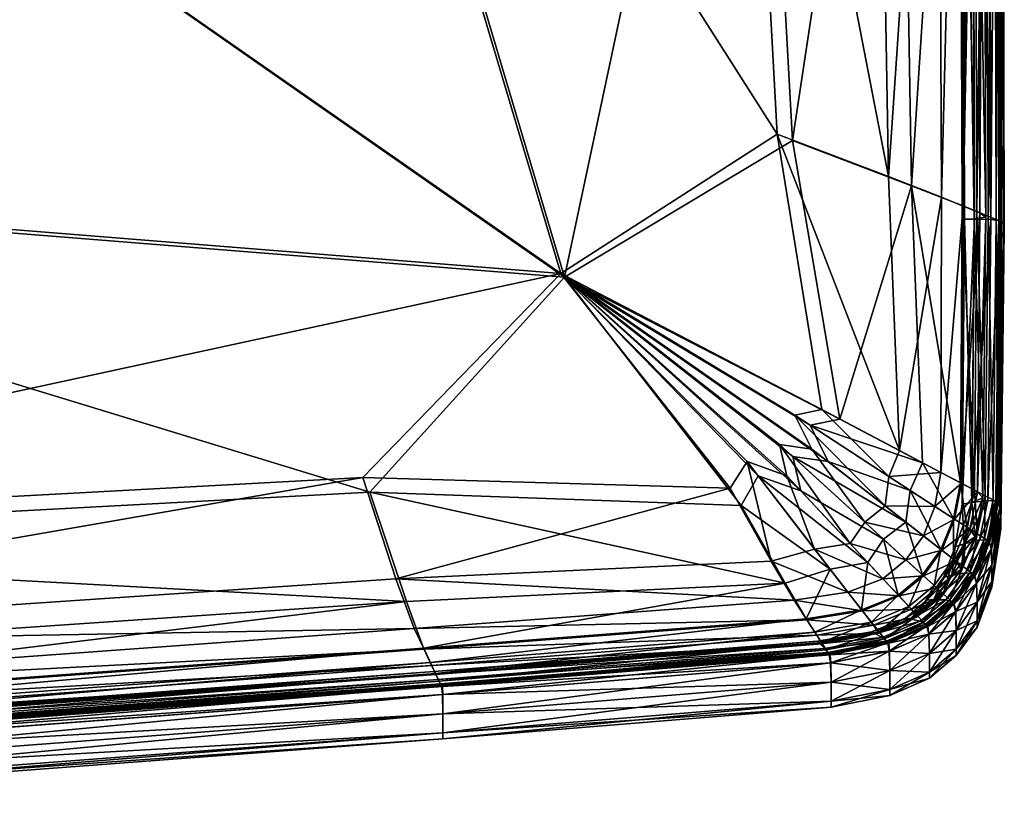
# Model space of a CAD drawing. Header units: millimetres. Extents: x 2387 to 13955, y -4964 to 364.
# Tile 776 of 1056: x 3581 to 3691, y -374 to -285. Entities that reach past the tile are written whole.
import ezdxf

# ---------------------------------------------------------------- set-up
doc = ezdxf.new("R2010")
doc.units = ezdxf.units.MM
doc.header["$MEASUREMENT"] = 0
doc.layers.add('Predefinito', color=7, linetype='Continuous', true_color=0x000000)

# ---------------------------------------------------------------- blocks, each defined once
blk = doc.blocks.new('Blocco 10')
at = {"layer": 'Predefinito'}
for points in [[(317.16, -287.42, 445.69), (287.31, -187.18, 450.76), (178.23, -190.6, 452.75)], [(178.23, -190.6, 293.4), (287.72, -187.3, 293.4), (317.59, -287.82, 293.4)], [(341.28, -271.89, 442.25), (336.79, -189.32, 444.79), (287.31, -187.18, 450.76)], [(287.31, -187.18, 450.76), (317.16, -287.42, 445.69), (341.28, -271.89, 442.25)], [(317.59, -287.82, 293.4), (287.72, -187.3, 293.4), (338.42, -189.81, 293.4)], [(338.42, -189.81, 293.4), (342.99, -272.6, 293.4), (317.59, -287.82, 293.4)], [(336.79, -189.32, 444.79), (341.28, -271.89, 442.25), (353.68, -276.61, 437.42)], [(353.68, -276.61, 437.42), (352.23, -193.23, 438.05), (336.79, -189.32, 444.79)], [(342.99, -272.6, 293.4), (338.42, -189.81, 293.4), (354.85, -194.02, 293.5)], [(317.59, -287.82, 293.4), (181.88, -276.99, 293.4), (178.23, -190.6, 293.4)], [(178.23, -190.6, 452.75), (181.78, -276.59, 447.23), (317.16, -287.42, 445.69)], [(354.85, -194.02, 293.5), (356.27, -277.67, 293.5), (342.99, -272.6, 293.4)], [(359.22, -195.08, 433.73), (352.23, -193.23, 438.05), (353.68, -276.61, 437.42)], [(356.27, -277.67, 293.5), (354.85, -194.02, 293.5), (361.57, -195.79, 293.8)], [(353.68, -276.61, 437.42), (359.61, -278.92, 433.73), (359.22, -195.08, 433.73)], [(361.7, -195.83, 430.48), (359.22, -195.08, 433.73), (359.61, -278.92, 433.73)], [(361.57, -195.79, 293.8), (361.9, -279.85, 293.8), (356.27, -277.67, 293.5)], [(359.61, -278.92, 433.73), (362.03, -279.91, 430.48), (361.7, -195.83, 430.48)], [(361.9, -279.85, 293.8), (361.57, -195.79, 293.8), (363.25, -196.29, 294.39)], [(363.62, -196.4, 426.93), (361.7, -195.83, 430.48), (362.03, -279.91, 430.48)], [(363.25, -196.29, 294.39), (363.53, -280.52, 294.39), (361.9, -279.85, 293.8)], [(362.03, -279.91, 430.48), (363.89, -280.67, 426.93), (363.62, -196.4, 426.93)], [(363.53, -280.52, 294.39), (363.25, -196.29, 294.39), (364.55, -196.68, 295.37)], [(364.29, -196.76, 423.86), (363.62, -196.4, 426.93), (363.89, -280.67, 426.93)], [(361.91, -196.83, 421.44), (363.02, -196.85, 422.05), (363.26, -281.34, 422.13)], [(363.26, -281.34, 422.13), (362.16, -281.35, 421.56), (361.91, -196.83, 421.44)], [(363.29, -281.35, 422.08), (363.05, -196.86, 422), (361.91, -196.83, 421.44)], [(361.91, -196.83, 421.44), (362.16, -281.35, 421.56), (363.29, -281.35, 422.08)], [(363.02, -196.85, 422.05), (364.29, -196.76, 423.86), (364.53, -281.16, 423.88)], [(364.53, -281.16, 423.88), (363.26, -281.34, 422.13), (363.02, -196.85, 422.05)], [(363.05, -196.86, 422), (363.29, -281.35, 422.08), (365.09, -281.39, 422.43)], [(365.09, -281.39, 422.43), (364.87, -196.93, 422.41), (363.05, -196.86, 422)], [(364.55, -196.68, 295.37), (364.79, -281.04, 295.37), (363.53, -280.52, 294.39)], [(363.89, -280.67, 426.93), (364.53, -281.16, 423.88), (364.29, -196.76, 423.86)], [(364.79, -281.04, 295.37), (364.55, -196.68, 295.37), (365.48, -196.96, 296.75)], [(365.48, -196.96, 296.75), (365.7, -281.41, 296.75), (364.79, -281.04, 295.37)], [(365.79, -197.05, 421.35), (364.87, -196.93, 422.41), (365.09, -281.39, 422.43)], [(365.09, -281.39, 422.43), (366.01, -281.53, 421.35), (365.79, -197.05, 421.35)], [(365.7, -281.41, 296.75), (365.48, -196.96, 296.75), (366.03, -197.13, 298.52)], [(366.03, -197.13, 298.52), (366.24, -281.63, 298.52), (365.7, -281.41, 296.75)], [(366.1, -197.17, 419.93), (365.79, -197.05, 421.35), (366.01, -281.53, 421.35)], [(365.94, -197.22, 418.85), (366.04, -197.21, 419.2), (366.24, -281.72, 419.2)], [(366.24, -281.72, 419.2), (366.14, -281.73, 418.85), (365.94, -197.22, 418.85)], [(366.31, -281.75, 418.52), (366.11, -197.23, 418.52), (365.94, -197.22, 418.85)], [(365.94, -197.22, 418.85), (366.14, -281.73, 418.85), (366.31, -281.75, 418.52)], [(366.01, -281.53, 421.35), (366.3, -281.68, 419.93), (366.1, -197.17, 419.93)], [(366.24, -281.63, 298.52), (366.03, -197.13, 298.52), (366.31, -197.21, 301)], [(366.04, -197.21, 419.2), (366.1, -197.17, 419.93), (366.3, -281.68, 419.93)], [(366.3, -281.68, 419.93), (366.24, -281.72, 419.2), (366.04, -197.21, 419.2)], [(366.11, -197.23, 418.52), (366.31, -281.75, 418.52), (366.53, -281.85, 417.27)], [(366.53, -281.85, 417.27), (366.33, -197.24, 417.27), (366.11, -197.23, 418.52)], [(366.31, -197.21, 301), (366.51, -281.82, 301), (366.24, -281.63, 298.52)], [(366.31, -197.21, 301), (366.41, -197.24, 304.51), (366.6, -282.12, 304.51)], [(366.6, -282.12, 304.51), (366.51, -281.82, 301), (366.31, -197.21, 301)], [(366.6, -282.12, 414.17), (366.41, -197.24, 414.17), (366.33, -197.24, 417.27)], [(366.33, -197.24, 417.27), (366.53, -281.85, 417.27), (366.6, -282.12, 414.17)], [(366.41, -197.24, 304.51), (366.41, -197.24, 320.23), (366.6, -282.38, 320.23)], [(366.6, -282.38, 320.23), (366.6, -282.12, 304.51), (366.41, -197.24, 304.51)], [(366.6, -282.47, 359.34), (366.41, -197.24, 359.34), (366.41, -197.24, 398.45)], [(366.41, -197.24, 398.45), (366.6, -282.38, 398.45), (366.6, -282.47, 359.34)], [(366.41, -197.24, 359.34), (366.6, -282.47, 359.34), (366.6, -282.38, 320.23)], [(366.6, -282.38, 320.23), (366.41, -197.24, 320.23), (366.41, -197.24, 359.34)], [(366.41, -197.24, 414.17), (366.6, -282.12, 414.17), (366.6, -282.38, 398.45)], [(366.6, -282.38, 398.45), (366.41, -197.24, 398.45), (366.41, -197.24, 414.17)], [(346.27, -302.57, 440.26), (341.28, -271.89, 442.25), (317.16, -287.42, 445.69)], [(341.28, -271.89, 442.25), (346.27, -302.57, 440.26), (354.92, -307.15, 436.92)], [(354.92, -307.15, 436.92), (353.68, -276.61, 437.42), (341.28, -271.89, 442.25)], [(317.59, -287.82, 293.4), (342.99, -272.6, 293.4), (348.29, -303.63, 293.4)], [(348.29, -303.63, 293.4), (342.99, -272.6, 293.4), (356.27, -277.67, 293.5)], [(317.16, -287.42, 445.69), (181.78, -276.59, 447.23), (184.61, -316.11, 441.97)], [(295.9, -311.78, 293.4), (185, -317.74, 293.4), (181.88, -276.99, 293.4)], [(181.88, -276.99, 293.4), (317.59, -287.82, 293.4), (295.9, -311.78, 293.4)], [(359.61, -278.92, 433.73), (353.68, -276.61, 437.42), (354.92, -307.15, 436.92)], [(356.27, -277.67, 293.5), (357.49, -308.5, 293.5), (348.29, -303.63, 293.4)], [(361.72, -310.73, 293.8), (357.49, -308.5, 293.5), (356.27, -277.67, 293.5)], [(356.27, -277.67, 293.5), (361.9, -279.85, 293.8), (361.72, -310.73, 293.8)], [(354.92, -307.15, 436.92), (359.52, -309.58, 433.73), (359.61, -278.92, 433.73)], [(362.03, -279.91, 430.48), (359.61, -278.92, 433.73), (359.52, -309.58, 433.73)], [(359.52, -309.58, 433.73), (361.84, -310.79, 430.48), (362.03, -279.91, 430.48)], [(363.28, -311.55, 294.39), (361.72, -310.73, 293.8), (361.9, -279.85, 293.8)], [(363.89, -280.67, 426.93), (362.03, -279.91, 430.48), (361.84, -310.79, 430.48)], [(361.84, -310.79, 430.48), (363.63, -311.73, 426.93), (363.89, -280.67, 426.93)], [(361.9, -279.85, 293.8), (363.53, -280.52, 294.39), (363.28, -311.55, 294.39)], [(364.49, -312.18, 295.37), (363.28, -311.55, 294.39), (363.53, -280.52, 294.39)], [(363.53, -280.52, 294.39), (364.79, -281.04, 295.37), (364.49, -312.18, 295.37)], [(364.53, -281.16, 423.88), (363.89, -280.67, 426.93), (363.63, -311.73, 426.93)], [(361.89, -313.12, 421.9), (363, -312.93, 422.3), (363.29, -281.35, 422.08)], [(363.29, -281.35, 422.08), (362.16, -281.35, 421.56), (361.89, -313.12, 421.9)], [(362.98, -312.92, 422.36), (361.89, -313.12, 421.9), (362.16, -281.35, 421.56)], [(362.16, -281.35, 421.56), (363.26, -281.34, 422.13), (362.98, -312.92, 422.36)], [(364.23, -312.43, 423.94), (362.98, -312.92, 422.36), (363.26, -281.34, 422.13)], [(365.09, -281.39, 422.43), (363.29, -281.35, 422.08), (363, -312.93, 422.3)], [(363, -312.93, 422.3), (364.77, -312.71, 422.48), (365.09, -281.39, 422.43)], [(363.26, -281.34, 422.13), (364.53, -281.16, 423.88), (364.23, -312.43, 423.94)], [(363.63, -311.73, 426.93), (364.23, -312.43, 423.94), (364.53, -281.16, 423.88)], [(365.36, -312.64, 296.75), (364.49, -312.18, 295.37), (364.79, -281.04, 295.37)], [(366.01, -281.53, 421.35), (365.09, -281.39, 422.43), (364.77, -312.71, 422.48)], [(364.77, -312.71, 422.48), (365.66, -312.79, 421.35), (366.01, -281.53, 421.35)], [(364.79, -281.04, 295.37), (365.7, -281.41, 296.75), (365.36, -312.64, 296.75)], [(365.88, -312.91, 298.52), (365.36, -312.64, 296.75), (365.7, -281.41, 296.75)], [(366.3, -281.68, 419.93), (366.01, -281.53, 421.35), (365.66, -312.79, 421.35)], [(365.66, -312.79, 421.35), (365.94, -312.96, 419.93), (366.3, -281.68, 419.93)], [(365.7, -281.41, 296.75), (366.24, -281.63, 298.52), (365.88, -312.91, 298.52)], [(366.31, -281.75, 418.52), (366.14, -281.73, 418.85), (365.77, -313, 418.85)], [(365.87, -313, 419.2), (365.77, -313, 418.85), (366.14, -281.73, 418.85)], [(365.77, -313, 418.85), (365.93, -313.03, 418.52), (366.31, -281.75, 418.52)], [(366.14, -281.73, 418.85), (366.24, -281.72, 419.2), (365.87, -313, 419.2)], [(365.94, -312.96, 419.93), (365.87, -313, 419.2), (366.24, -281.72, 419.2)], [(366.14, -313.39, 301), (365.88, -312.91, 298.52), (366.24, -281.63, 298.52)], [(366.53, -281.85, 417.27), (366.31, -281.75, 418.52), (365.93, -313.03, 418.52)], [(365.93, -313.03, 418.52), (366.15, -313.43, 417.27), (366.53, -281.85, 417.27)], [(366.24, -281.72, 419.2), (366.3, -281.68, 419.93), (365.94, -312.96, 419.93)], [(366.24, -281.63, 298.52), (366.51, -281.82, 301), (366.14, -313.39, 301)], [(366.23, -314.48, 304.51), (366.14, -313.39, 301), (366.51, -281.82, 301)], [(366.6, -282.12, 414.17), (366.53, -281.85, 417.27), (366.15, -313.43, 417.27)], [(366.51, -281.82, 301), (366.6, -282.12, 304.51), (366.23, -314.48, 304.51)], [(366.15, -313.43, 417.27), (366.23, -314.48, 414.17), (366.6, -282.12, 414.17)], [(366.6, -282.38, 398.45), (366.6, -282.12, 414.17), (366.23, -314.48, 414.17)], [(366.23, -315.52, 320.23), (366.23, -314.48, 304.51), (366.6, -282.12, 304.51)], [(366.6, -282.12, 304.51), (366.6, -282.38, 320.23), (366.23, -315.52, 320.23)], [(366.23, -315.87, 359.34), (366.23, -315.52, 320.23), (366.6, -282.38, 320.23)], [(366.6, -282.38, 320.23), (366.6, -282.47, 359.34), (366.23, -315.87, 359.34)], [(366.6, -282.47, 359.34), (366.6, -282.38, 398.45), (366.23, -315.52, 398.45)], [(366.23, -314.48, 414.17), (366.23, -315.52, 398.45), (366.6, -282.38, 398.45)], [(366.23, -315.52, 398.45), (366.23, -315.87, 359.34), (366.6, -282.47, 359.34)], [(184.61, -316.11, 441.97), (295.09, -310.13, 441.54), (317.16, -287.42, 445.69)], [(317.16, -287.42, 445.69), (295.09, -310.13, 441.54), (336.04, -311.34, 440.26)], [(336.04, -311.34, 440.26), (337.93, -308.37, 441.12), (317.16, -287.42, 445.69)], [(342.37, -309.95, 440.26), (341.56, -306.46, 441.12), (317.16, -287.42, 445.69)], [(317.16, -287.42, 445.69), (337.93, -308.37, 441.12), (342.37, -309.95, 440.26)], [(345.15, -306.98, 440.26), (343.27, -303.21, 441.12), (317.16, -287.42, 445.69)], [(317.16, -287.42, 445.69), (341.56, -306.46, 441.12), (345.15, -306.98, 440.26)], [(317.16, -287.42, 445.69), (343.27, -303.21, 441.12), (346.27, -302.57, 440.26)], [(337.28, -313.26, 293.4), (295.9, -311.78, 293.4), (317.59, -287.82, 293.4)], [(348.29, -303.63, 293.4), (344.95, -304.3, 293.4), (317.59, -287.82, 293.4)], [(346.96, -308.38, 293.4), (343.04, -307.81, 293.4), (317.59, -287.82, 293.4)], [(317.59, -287.82, 293.4), (344.95, -304.3, 293.4), (346.96, -308.38, 293.4)], [(343.93, -311.62, 293.4), (339.16, -309.95, 293.4), (317.59, -287.82, 293.4)], [(317.59, -287.82, 293.4), (343.04, -307.81, 293.4), (343.93, -311.62, 293.4)], [(317.59, -287.82, 293.4), (339.16, -309.95, 293.4), (337.28, -313.26, 293.4)], [(346.27, -302.57, 440.26), (343.27, -303.21, 441.12), (353.75, -310.04, 437.13)], [(353.75, -310.04, 437.13), (354.92, -307.15, 436.92), (346.27, -302.57, 440.26)], [(343.27, -303.21, 441.12), (345.15, -306.98, 440.26), (353.32, -313.32, 436.92)], [(353.32, -313.32, 436.92), (353.75, -310.04, 437.13), (343.27, -303.21, 441.12)], [(344.95, -304.3, 293.4), (348.29, -303.63, 293.4), (357.49, -308.5, 293.5)], [(357.49, -308.5, 293.5), (356.13, -311.58, 293.5), (344.95, -304.3, 293.4)], [(346.96, -308.38, 293.4), (344.95, -304.3, 293.4), (356.13, -311.58, 293.5)], [(341.56, -306.46, 441.12), (342.37, -309.95, 440.26), (349.41, -317.49, 436.92)], [(349.41, -317.49, 436.92), (351.05, -315.12, 437.13), (341.56, -306.46, 441.12)], [(345.15, -306.98, 440.26), (341.56, -306.46, 441.12), (351.05, -315.12, 437.13)], [(351.05, -315.12, 437.13), (353.32, -313.32, 436.92), (345.15, -306.98, 440.26)], [(359.52, -309.58, 433.73), (354.92, -307.15, 436.92), (353.75, -310.04, 437.13)], [(337.93, -308.37, 441.12), (336.04, -311.34, 440.26), (340.61, -319.48, 436.92)], [(340.61, -319.48, 436.92), (345.46, -318.14, 437.13), (337.93, -308.37, 441.12)], [(342.37, -309.95, 440.26), (337.93, -308.37, 441.12), (345.46, -318.14, 437.13)], [(343.04, -307.81, 293.4), (346.96, -308.38, 293.4), (355.62, -315.11, 293.5)], [(355.62, -315.11, 293.5), (353.14, -317.03, 293.5), (343.04, -307.81, 293.4)], [(343.93, -311.62, 293.4), (343.04, -307.81, 293.4), (353.14, -317.03, 293.5)], [(356.13, -311.58, 293.5), (355.62, -315.11, 293.5), (346.96, -308.38, 293.4)], [(360.95, -314.72, 293.8), (356.13, -311.58, 293.5), (357.49, -308.5, 293.5)], [(357.49, -308.5, 293.5), (361.72, -310.73, 293.8), (360.95, -314.72, 293.8)], [(295.09, -310.13, 441.54), (184.61, -316.11, 441.97), (186.63, -329.02, 437.35)], [(186.63, -329.02, 437.35), (298.77, -321.45, 437.24), (295.09, -310.13, 441.54)], [(336.04, -311.34, 440.26), (295.09, -310.13, 441.54), (298.77, -321.45, 437.24)], [(337.28, -313.26, 293.4), (339.16, -309.95, 293.4), (347.21, -320.37, 293.5)], [(339.16, -309.95, 293.4), (343.93, -311.62, 293.4), (351.39, -319.62, 293.5)], [(351.39, -319.62, 293.5), (347.21, -320.37, 293.5), (339.16, -309.95, 293.4)], [(345.46, -318.14, 437.13), (349.41, -317.49, 436.92), (342.37, -309.95, 440.26)], [(358.87, -313.37, 433.73), (353.75, -310.04, 437.13), (353.32, -313.32, 436.92)], [(353.75, -310.04, 437.13), (358.87, -313.37, 433.73), (359.52, -309.58, 433.73)], [(361.84, -310.79, 430.48), (359.52, -309.58, 433.73), (358.87, -313.37, 433.73)], [(298.77, -321.45, 437.24), (340.61, -319.48, 436.92), (336.04, -311.34, 440.26)], [(353.14, -317.03, 293.5), (351.39, -319.62, 293.5), (343.93, -311.62, 293.4)], [(359.54, -318.15, 293.8), (355.62, -315.11, 293.5), (356.13, -311.58, 293.5)], [(356.13, -311.58, 293.5), (360.95, -314.72, 293.8), (359.54, -318.15, 293.8)], [(358.87, -313.37, 433.73), (361.07, -314.8, 430.48), (361.84, -310.79, 430.48)], [(362.43, -315.68, 294.39), (360.95, -314.72, 293.8), (361.72, -310.73, 293.8)], [(363.63, -311.73, 426.93), (361.84, -310.79, 430.48), (361.07, -314.8, 430.48)], [(361.72, -310.73, 293.8), (363.28, -311.55, 294.39), (362.43, -315.68, 294.39)], [(363.58, -316.43, 295.37), (362.43, -315.68, 294.39), (363.28, -311.55, 294.39)], [(363.28, -311.55, 294.39), (364.49, -312.18, 295.37), (363.58, -316.43, 295.37)], [(185, -317.74, 293.4), (295.9, -311.78, 293.4), (299.96, -323.95, 293.5)], [(295.9, -311.78, 293.4), (337.28, -313.26, 293.4), (342.19, -321.92, 293.5)], [(342.19, -321.92, 293.5), (299.96, -323.95, 293.5), (295.9, -311.78, 293.4)], [(361.07, -314.8, 430.48), (362.77, -315.9, 426.93), (363.63, -311.73, 426.93)], [(364.77, -312.71, 422.48), (363, -312.93, 422.3), (362.17, -317.53, 422.53)], [(362.17, -317.53, 422.53), (363.84, -317.1, 422.54), (364.77, -312.71, 422.48)], [(364.23, -312.43, 423.94), (363.63, -311.73, 426.93), (362.77, -315.9, 426.93)], [(362.77, -315.9, 426.93), (363.34, -316.77, 424), (364.23, -312.43, 423.94)], [(362.98, -312.92, 422.36), (364.23, -312.43, 423.94), (363.34, -316.77, 424)], [(364.41, -316.96, 296.75), (363.58, -316.43, 295.37), (364.49, -312.18, 295.37)], [(365.66, -312.79, 421.35), (364.77, -312.71, 422.48), (363.84, -317.1, 422.54)], [(364.49, -312.18, 295.37), (365.36, -312.64, 296.75), (364.41, -316.96, 296.75)], [(364.9, -317.28, 298.52), (364.41, -316.96, 296.75), (365.36, -312.64, 296.75)], [(365.36, -312.64, 296.75), (365.88, -312.91, 298.52), (364.9, -317.28, 298.52)], [(347.21, -320.37, 293.5), (342.19, -321.92, 293.5), (337.28, -313.26, 293.4)], [(357.58, -316.63, 433.73), (353.32, -313.32, 436.92), (351.05, -315.12, 437.13)], [(353.32, -313.32, 436.92), (357.58, -316.63, 433.73), (358.87, -313.37, 433.73)], [(361.07, -314.8, 430.48), (358.87, -313.37, 433.73), (357.58, -316.63, 433.73)], [(363, -312.93, 422.3), (361.89, -313.12, 421.9), (361.11, -317.86, 422.23)], [(361.11, -317.86, 422.23), (362.17, -317.53, 422.53), (363, -312.93, 422.3)], [(362.14, -317.52, 422.58), (361.11, -317.86, 422.23), (361.89, -313.12, 421.9)], [(361.89, -313.12, 421.9), (362.98, -312.92, 422.36), (362.14, -317.52, 422.58)], [(363.34, -316.77, 424), (362.14, -317.52, 422.58), (362.98, -312.92, 422.36)], [(363.84, -317.1, 422.54), (364.69, -317.14, 421.35), (365.66, -312.79, 421.35)], [(365.94, -312.96, 419.93), (365.66, -312.79, 421.35), (364.69, -317.14, 421.35)], [(364.69, -317.14, 421.35), (364.95, -317.33, 419.93), (365.94, -312.96, 419.93)], [(365.93, -313.03, 418.52), (365.77, -313, 418.85), (364.8, -317.33, 418.85)], [(364.89, -317.35, 419.2), (364.8, -317.33, 418.85), (365.77, -313, 418.85)], [(364.8, -317.33, 418.85), (364.95, -317.39, 418.52), (365.93, -313.03, 418.52)], [(364.95, -317.33, 419.93), (364.89, -317.35, 419.2), (365.87, -313, 419.2)], [(365.77, -313, 418.85), (365.87, -313, 419.2), (364.89, -317.35, 419.2)], [(365.15, -318.05, 301), (364.9, -317.28, 298.52), (365.88, -312.91, 298.52)], [(365.87, -313, 419.2), (365.94, -312.96, 419.93), (364.95, -317.33, 419.93)], [(366.15, -313.43, 417.27), (365.93, -313.03, 418.52), (364.95, -317.39, 418.52)], [(364.95, -317.39, 418.52), (365.16, -318.08, 417.27), (366.15, -313.43, 417.27)], [(365.88, -312.91, 298.52), (366.14, -313.39, 301), (365.15, -318.05, 301)], [(365.23, -319.92, 304.51), (365.15, -318.05, 301), (366.14, -313.39, 301)], [(366.23, -314.48, 414.17), (366.15, -313.43, 417.27), (365.16, -318.08, 417.27)], [(366.14, -313.39, 301), (366.23, -314.48, 304.51), (365.23, -319.92, 304.51)], [(357.58, -316.63, 433.73), (359.65, -318.23, 430.48), (361.07, -314.8, 430.48)], [(360.93, -319.23, 294.39), (359.54, -318.15, 293.8), (360.95, -314.72, 293.8)], [(362.77, -315.9, 426.93), (361.07, -314.8, 430.48), (359.65, -318.23, 430.48)], [(360.95, -314.72, 293.8), (362.43, -315.68, 294.39), (360.93, -319.23, 294.39)], [(365.16, -318.08, 417.27), (365.23, -319.92, 414.17), (366.23, -314.48, 414.17)], [(366.23, -315.52, 398.45), (366.23, -314.48, 414.17), (365.23, -319.92, 414.17)], [(366.23, -314.48, 304.51), (366.23, -315.52, 320.23), (365.23, -321.75, 320.23)], [(365.23, -321.75, 320.23), (365.23, -319.92, 304.51), (366.23, -314.48, 304.51)], [(355.64, -319.32, 433.73), (351.05, -315.12, 437.13), (349.41, -317.49, 436.92)], [(351.05, -315.12, 437.13), (355.64, -319.32, 433.73), (357.58, -316.63, 433.73)], [(357.48, -320.99, 293.8), (353.14, -317.03, 293.5), (355.62, -315.11, 293.5)], [(355.62, -315.11, 293.5), (359.54, -318.15, 293.8), (357.48, -320.99, 293.8)], [(359.65, -318.23, 430.48), (361.25, -319.47, 426.93), (362.77, -315.9, 426.93)], [(362.02, -320.07, 295.37), (360.93, -319.23, 294.39), (362.43, -315.68, 294.39)], [(363.34, -316.77, 424), (362.77, -315.9, 426.93), (361.25, -319.47, 426.93)], [(362.43, -315.68, 294.39), (363.58, -316.43, 295.37), (362.02, -320.07, 295.37)], [(366.23, -315.87, 359.34), (366.23, -315.52, 398.45), (365.23, -321.75, 398.45)], [(366.23, -315.52, 320.23), (366.23, -315.87, 359.34), (365.23, -322.35, 359.34)], [(365.23, -322.35, 359.34), (365.23, -321.75, 320.23), (366.23, -315.52, 320.23)], [(365.23, -319.92, 414.17), (365.23, -321.75, 398.45), (366.23, -315.52, 398.45)], [(365.23, -321.75, 398.45), (365.23, -322.35, 359.34), (366.23, -315.87, 359.34)], [(354.77, -323.24, 293.8), (351.39, -319.62, 293.5), (353.14, -317.03, 293.5)], [(353.14, -317.03, 293.5), (357.48, -320.99, 293.8), (354.77, -323.24, 293.8)], [(359.65, -318.23, 430.48), (357.58, -316.63, 433.73), (355.64, -319.32, 433.73)], [(360.76, -321.05, 422.59), (362.28, -320.77, 422.55), (363.84, -317.1, 422.54)], [(363.84, -317.1, 422.54), (362.17, -317.53, 422.53), (360.76, -321.05, 422.59)], [(361.25, -319.47, 426.93), (361.8, -320.39, 424.01), (363.34, -316.77, 424)], [(362.14, -317.52, 422.58), (363.34, -316.77, 424), (361.8, -320.39, 424.01)], [(362.79, -320.67, 296.75), (362.02, -320.07, 295.37), (363.58, -316.43, 295.37)], [(364.69, -317.14, 421.35), (363.84, -317.1, 422.54), (362.28, -320.77, 422.55)], [(362.28, -320.77, 422.55), (363.06, -320.88, 421.35), (364.69, -317.14, 421.35)], [(363.58, -316.43, 295.37), (364.41, -316.96, 296.75), (362.79, -320.67, 296.75)], [(363.26, -321.03, 298.52), (362.79, -320.67, 296.75), (364.41, -316.96, 296.75)], [(364.95, -317.33, 419.93), (364.69, -317.14, 421.35), (363.06, -320.88, 421.35)], [(364.41, -316.96, 296.75), (364.9, -317.28, 298.52), (363.26, -321.03, 298.52)], [(299.96, -323.95, 293.5), (187.27, -331.64, 293.5), (185, -317.74, 293.4)], [(349.17, -322.93, 433.73), (345.46, -318.14, 437.13), (340.61, -319.48, 436.92)], [(353.08, -321.42, 433.73), (349.41, -317.49, 436.92), (345.46, -318.14, 437.13)], [(345.46, -318.14, 437.13), (349.17, -322.93, 433.73), (353.08, -321.42, 433.73)], [(349.41, -317.49, 436.92), (353.08, -321.42, 433.73), (355.64, -319.32, 433.73)], [(355.64, -319.32, 433.73), (357.58, -321.09, 430.48), (359.65, -318.23, 430.48)], [(358.78, -322.18, 294.39), (357.48, -320.99, 293.8), (359.54, -318.15, 293.8)], [(361.25, -319.47, 426.93), (359.65, -318.23, 430.48), (357.58, -321.09, 430.48)], [(359.54, -318.15, 293.8), (360.93, -319.23, 294.39), (358.78, -322.18, 294.39)], [(359.81, -321.3, 422.33), (360.76, -321.05, 422.59), (362.17, -317.53, 422.53)], [(362.17, -317.53, 422.53), (361.11, -317.86, 422.23), (359.81, -321.3, 422.33)], [(360.74, -321.04, 422.64), (359.81, -321.3, 422.33), (361.11, -317.86, 422.23)], [(361.11, -317.86, 422.23), (362.14, -317.52, 422.58), (360.74, -321.04, 422.64)], [(361.8, -320.39, 424.01), (360.74, -321.04, 422.64), (362.14, -317.52, 422.58)], [(363.06, -320.88, 421.35), (363.31, -321.08, 419.93), (364.95, -317.33, 419.93)], [(364.95, -317.39, 418.52), (364.8, -317.33, 418.85), (363.18, -321.04, 418.85)], [(363.26, -321.08, 419.2), (363.18, -321.04, 418.85), (364.8, -317.33, 418.85)], [(363.18, -321.04, 418.85), (363.32, -321.12, 418.52), (364.95, -317.39, 418.52)], [(363.49, -321.91, 301), (363.26, -321.03, 298.52), (364.9, -317.28, 298.52)], [(364.8, -317.33, 418.85), (364.89, -317.35, 419.2), (363.26, -321.08, 419.2)], [(363.31, -321.08, 419.93), (363.26, -321.08, 419.2), (364.89, -317.35, 419.2)], [(364.89, -317.35, 419.2), (364.95, -317.33, 419.93), (363.31, -321.08, 419.93)], [(365.16, -318.08, 417.27), (364.95, -317.39, 418.52), (363.32, -321.12, 418.52)], [(363.32, -321.12, 418.52), (363.51, -321.93, 417.27), (365.16, -318.08, 417.27)], [(364.9, -317.28, 298.52), (365.15, -318.05, 301), (363.49, -321.91, 301)], [(363.57, -324.05, 304.51), (363.49, -321.91, 301), (365.15, -318.05, 301)], [(365.23, -319.92, 414.17), (365.16, -318.08, 417.27), (363.51, -321.93, 417.27)], [(365.15, -318.05, 301), (365.23, -319.92, 304.51), (363.57, -324.05, 304.51)], [(357.58, -321.09, 430.48), (355.64, -319.32, 433.73), (353.08, -321.42, 433.73)], [(359.79, -323.11, 295.37), (358.78, -322.18, 294.39), (360.93, -319.23, 294.39)], [(360.93, -319.23, 294.39), (362.02, -320.07, 295.37), (359.79, -323.11, 295.37)], [(343.18, -323.83, 433.73), (340.61, -319.48, 436.92), (298.77, -321.45, 437.24)], [(340.61, -319.48, 436.92), (343.18, -323.83, 433.73), (349.17, -322.93, 433.73)], [(344.53, -325.91, 293.8), (342.19, -321.92, 293.5), (347.21, -320.37, 293.5)], [(347.21, -320.37, 293.5), (350.7, -324.88, 293.8), (344.53, -325.91, 293.8)], [(350.7, -324.88, 293.8), (347.21, -320.37, 293.5), (351.39, -319.62, 293.5)], [(351.39, -319.62, 293.5), (354.77, -323.24, 293.8), (350.7, -324.88, 293.8)], [(357.58, -321.09, 430.48), (359.07, -322.45, 426.93), (361.25, -319.47, 426.93)], [(361.8, -320.39, 424.01), (361.25, -319.47, 426.93), (359.07, -322.45, 426.93)], [(359.07, -322.45, 426.93), (359.63, -323.36, 424.01), (361.8, -320.39, 424.01)], [(360.74, -321.04, 422.64), (361.8, -320.39, 424.01), (359.63, -323.36, 424.01)], [(360.52, -323.77, 296.75), (359.79, -323.11, 295.37), (362.02, -320.07, 295.37)], [(362.02, -320.07, 295.37), (362.79, -320.67, 296.75), (360.52, -323.77, 296.75)], [(363.51, -321.93, 417.27), (363.57, -324.05, 414.17), (365.23, -319.92, 414.17)], [(365.23, -321.75, 398.45), (365.23, -319.92, 414.17), (363.57, -324.05, 414.17)], [(363.57, -326.13, 320.23), (363.57, -324.05, 304.51), (365.23, -319.92, 304.51)], [(365.23, -319.92, 304.51), (365.23, -321.75, 320.23), (363.57, -326.13, 320.23)], [(300.81, -326.96, 433.73), (298.77, -321.45, 437.24), (186.63, -329.02, 437.35)], [(298.77, -321.45, 437.24), (300.81, -326.96, 433.73), (343.18, -323.83, 433.73)], [(354.87, -323.34, 430.48), (353.08, -321.42, 433.73), (349.17, -322.93, 433.73)], [(353.08, -321.42, 433.73), (354.87, -323.34, 430.48), (357.58, -321.09, 430.48)], [(355.98, -324.53, 294.39), (354.77, -323.24, 293.8), (357.48, -320.99, 293.8)], [(359.07, -322.45, 426.93), (357.58, -321.09, 430.48), (354.87, -323.34, 430.48)], [(357.48, -320.99, 293.8), (358.78, -322.18, 294.39), (355.98, -324.53, 294.39)], [(360.76, -321.05, 422.59), (359.81, -321.3, 422.33), (357.98, -323.82, 422.32)], [(357.98, -323.82, 422.32), (358.78, -323.77, 422.58), (360.76, -321.05, 422.59)], [(358.76, -323.75, 422.64), (357.98, -323.82, 422.32), (359.81, -321.3, 422.33)], [(359.63, -323.36, 424.01), (358.76, -323.75, 422.64), (360.74, -321.04, 422.64)], [(359.81, -321.3, 422.33), (360.74, -321.04, 422.64), (358.76, -323.75, 422.64)], [(362.28, -320.77, 422.55), (360.76, -321.05, 422.59), (358.78, -323.77, 422.58)], [(358.78, -323.77, 422.58), (360.08, -323.77, 422.55), (362.28, -320.77, 422.55)], [(363.06, -320.88, 421.35), (362.28, -320.77, 422.55), (360.08, -323.77, 422.55)], [(360.08, -323.77, 422.55), (360.77, -324, 421.35), (363.06, -320.88, 421.35)], [(360.95, -324.17, 298.52), (360.52, -323.77, 296.75), (362.79, -320.67, 296.75)], [(363.31, -321.08, 419.93), (363.06, -320.88, 421.35), (360.77, -324, 421.35)], [(360.77, -324, 421.35), (361.01, -324.22, 419.93), (363.31, -321.08, 419.93)], [(363.32, -321.12, 418.52), (363.18, -321.04, 418.85), (360.91, -324.12, 418.85)], [(360.98, -324.18, 419.2), (360.91, -324.12, 418.85), (363.18, -321.04, 418.85)], [(360.91, -324.12, 418.85), (361.03, -324.23, 418.52), (363.32, -321.12, 418.52)], [(362.79, -320.67, 296.75), (363.26, -321.03, 298.52), (360.95, -324.17, 298.52)], [(361.17, -325.06, 301), (360.95, -324.17, 298.52), (363.26, -321.03, 298.52)], [(363.18, -321.04, 418.85), (363.26, -321.08, 419.2), (360.98, -324.18, 419.2)], [(361.01, -324.22, 419.93), (360.98, -324.18, 419.2), (363.26, -321.08, 419.2)], [(363.26, -321.08, 419.2), (363.31, -321.08, 419.93), (361.01, -324.22, 419.93)], [(363.51, -321.93, 417.27), (363.32, -321.12, 418.52), (361.03, -324.23, 418.52)], [(363.26, -321.03, 298.52), (363.49, -321.91, 301), (361.17, -325.06, 301)], [(301.87, -329.17, 293.8), (299.96, -323.95, 293.5), (342.19, -321.92, 293.5)], [(342.19, -321.92, 293.5), (344.53, -325.91, 293.8), (301.87, -329.17, 293.8)], [(354.87, -323.34, 430.48), (356.25, -324.82, 426.93), (359.07, -322.45, 426.93)], [(356.91, -325.53, 295.37), (355.98, -324.53, 294.39), (358.78, -322.18, 294.39)], [(359.63, -323.36, 424.01), (359.07, -322.45, 426.93), (356.25, -324.82, 426.93)], [(358.78, -322.18, 294.39), (359.79, -323.11, 295.37), (356.91, -325.53, 295.37)], [(361.03, -324.23, 418.52), (361.19, -325.08, 417.27), (363.51, -321.93, 417.27)], [(361.24, -327.21, 304.51), (361.17, -325.06, 301), (363.49, -321.91, 301)], [(363.57, -324.05, 414.17), (363.51, -321.93, 417.27), (361.19, -325.08, 417.27)], [(363.49, -321.91, 301), (363.57, -324.05, 304.51), (361.24, -327.21, 304.51)], [(363.57, -326.83, 359.34), (363.57, -326.13, 320.23), (365.23, -321.75, 320.23)], [(365.23, -321.75, 320.23), (365.23, -322.35, 359.34), (363.57, -326.83, 359.34)], [(365.23, -322.35, 359.34), (365.23, -321.75, 398.45), (363.57, -326.13, 398.45)], [(363.57, -324.05, 414.17), (363.57, -326.13, 398.45), (365.23, -321.75, 398.45)], [(363.57, -326.13, 398.45), (363.57, -326.83, 359.34), (365.23, -322.35, 359.34)], [(350.79, -324.99, 430.48), (349.17, -322.93, 433.73), (343.18, -323.83, 433.73)], [(349.17, -322.93, 433.73), (350.79, -324.99, 430.48), (354.87, -323.34, 430.48)], [(351.79, -326.27, 294.39), (350.7, -324.88, 293.8), (354.77, -323.24, 293.8)], [(356.25, -324.82, 426.93), (354.87, -323.34, 430.48), (350.79, -324.99, 430.48)], [(354.77, -323.24, 293.8), (355.98, -324.53, 294.39), (351.79, -326.27, 294.39)], [(357.98, -323.82, 422.32), (358.76, -323.75, 422.64), (356.19, -325.91, 422.64)], [(356.82, -325.72, 424.01), (356.19, -325.91, 422.64), (358.76, -323.75, 422.64)], [(356.25, -324.82, 426.93), (356.82, -325.72, 424.01), (359.63, -323.36, 424.01)], [(358.76, -323.75, 422.64), (359.63, -323.36, 424.01), (356.82, -325.72, 424.01)], [(357.58, -326.25, 296.75), (356.91, -325.53, 295.37), (359.79, -323.11, 295.37)], [(359.79, -323.11, 295.37), (360.52, -323.77, 296.75), (357.58, -326.25, 296.75)], [(188.33, -337.51, 293.8), (187.27, -331.64, 293.5), (299.96, -323.95, 293.5)], [(299.96, -323.95, 293.5), (301.87, -329.17, 293.8), (188.33, -337.51, 293.8)], [(344.6, -326.02, 430.48), (343.18, -323.83, 433.73), (300.81, -326.96, 433.73)], [(343.18, -323.83, 433.73), (344.6, -326.02, 430.48), (350.79, -324.99, 430.48)], [(350.79, -324.99, 430.48), (352.04, -326.58, 426.93), (356.25, -324.82, 426.93)], [(352.64, -327.35, 295.37), (351.79, -326.27, 294.39), (355.98, -324.53, 294.39)], [(356.82, -325.72, 424.01), (356.25, -324.82, 426.93), (352.04, -326.58, 426.93)], [(355.98, -324.53, 294.39), (356.91, -325.53, 295.37), (352.64, -327.35, 295.37)], [(355.58, -325.82, 422.34), (356.21, -325.93, 422.59), (358.78, -323.77, 422.58)], [(358.78, -323.77, 422.58), (357.98, -323.82, 422.32), (355.58, -325.82, 422.34)], [(356.19, -325.91, 422.64), (355.58, -325.82, 422.34), (357.98, -323.82, 422.32)], [(356.21, -325.93, 422.59), (357.24, -326.17, 422.55), (360.08, -323.77, 422.55)], [(360.08, -323.77, 422.55), (358.78, -323.77, 422.58), (356.21, -325.93, 422.59)], [(360.77, -324, 421.35), (360.08, -323.77, 422.55), (357.24, -326.17, 422.55)], [(357.24, -326.17, 422.55), (357.81, -326.5, 421.35), (360.77, -324, 421.35)], [(357.98, -326.68, 298.52), (357.58, -326.25, 296.75), (360.52, -323.77, 296.75)], [(361.01, -324.22, 419.93), (360.77, -324, 421.35), (357.81, -326.5, 421.35)], [(357.81, -326.5, 421.35), (358.04, -326.73, 419.93), (361.01, -324.22, 419.93)], [(360.52, -323.77, 296.75), (360.95, -324.17, 298.52), (357.98, -326.68, 298.52)], [(358.18, -327.59, 301), (357.98, -326.68, 298.52), (360.95, -324.17, 298.52)], [(361.03, -324.23, 418.52), (360.91, -324.12, 418.85), (357.99, -326.6, 418.85)], [(358.04, -326.68, 419.2), (357.99, -326.6, 418.85), (360.91, -324.12, 418.85)], [(357.99, -326.6, 418.85), (358.08, -326.73, 418.52), (361.03, -324.23, 418.52)], [(360.91, -324.12, 418.85), (360.98, -324.18, 419.2), (358.04, -326.68, 419.2)], [(358.04, -326.73, 419.93), (358.04, -326.68, 419.2), (360.98, -324.18, 419.2)], [(360.98, -324.18, 419.2), (361.01, -324.22, 419.93), (358.04, -326.73, 419.93)], [(361.19, -325.08, 417.27), (361.03, -324.23, 418.52), (358.08, -326.73, 418.52)], [(360.95, -324.17, 298.52), (361.17, -325.06, 301), (358.18, -327.59, 301)], [(361.19, -325.08, 417.27), (361.24, -327.21, 414.17), (363.57, -324.05, 414.17)], [(363.57, -326.13, 398.45), (363.57, -324.05, 414.17), (361.24, -327.21, 414.17)], [(363.57, -324.05, 304.51), (363.57, -326.13, 320.23), (361.24, -329.29, 320.23)], [(361.24, -329.29, 320.23), (361.24, -327.21, 304.51), (363.57, -324.05, 304.51)], [(302.62, -330.74, 294.39), (301.87, -329.17, 293.8), (344.53, -325.91, 293.8)], [(344.53, -325.91, 293.8), (345.49, -327.39, 294.39), (302.62, -330.74, 294.39)], [(345.49, -327.39, 294.39), (344.53, -325.91, 293.8), (350.7, -324.88, 293.8)], [(352.04, -326.58, 426.93), (350.79, -324.99, 430.48), (344.6, -326.02, 430.48)], [(350.7, -324.88, 293.8), (351.79, -326.27, 294.39), (345.49, -327.39, 294.39)], [(356.21, -325.93, 422.59), (355.58, -325.82, 422.34), (351.8, -327.33, 422.36)], [(352.23, -327.53, 422.66), (351.8, -327.33, 422.36), (355.58, -325.82, 422.34)], [(351.8, -327.33, 422.36), (352.25, -327.55, 422.61), (356.21, -325.93, 422.59)], [(352.04, -326.58, 426.93), (352.62, -327.5, 424.02), (356.82, -325.72, 424.01)], [(355.58, -325.82, 422.34), (356.19, -325.91, 422.64), (352.23, -327.53, 422.66)], [(352.62, -327.5, 424.02), (352.23, -327.53, 422.66), (356.19, -325.91, 422.64)], [(357.24, -326.17, 422.55), (356.21, -325.93, 422.59), (352.25, -327.55, 422.61)], [(356.19, -325.91, 422.64), (356.82, -325.72, 424.01), (352.62, -327.5, 424.02)], [(353.24, -328.12, 296.75), (352.64, -327.35, 295.37), (356.91, -325.53, 295.37)], [(356.91, -325.53, 295.37), (357.58, -326.25, 296.75), (353.24, -328.12, 296.75)], [(358.08, -326.73, 418.52), (358.21, -327.6, 417.27), (361.19, -325.08, 417.27)], [(358.25, -329.75, 304.51), (358.18, -327.59, 301), (361.17, -325.06, 301)], [(361.24, -327.21, 414.17), (361.19, -325.08, 417.27), (358.21, -327.6, 417.27)], [(361.17, -325.06, 301), (361.24, -327.21, 304.51), (358.25, -329.75, 304.51)], [(186.63, -329.02, 437.35), (187.75, -335.16, 433.73), (300.81, -326.96, 433.73)], [(301.93, -329.29, 430.48), (300.81, -326.96, 433.73), (187.75, -335.16, 433.73)], [(300.81, -326.96, 433.73), (301.93, -329.29, 430.48), (344.6, -326.02, 430.48)], [(345.7, -327.72, 426.93), (344.6, -326.02, 430.48), (301.93, -329.29, 430.48)], [(344.6, -326.02, 430.48), (345.7, -327.72, 426.93), (352.04, -326.58, 426.93)], [(346.23, -328.54, 295.37), (345.49, -327.39, 294.39), (351.79, -326.27, 294.39)], [(352.62, -327.5, 424.02), (352.04, -326.58, 426.93), (345.7, -327.72, 426.93)], [(351.79, -326.27, 294.39), (352.64, -327.35, 295.37), (346.23, -328.54, 295.37)], [(352.25, -327.55, 422.61), (352.99, -327.97, 422.56), (357.24, -326.17, 422.55)], [(357.81, -326.5, 421.35), (357.24, -326.17, 422.55), (352.99, -327.97, 422.56)], [(352.99, -327.97, 422.56), (353.45, -328.38, 421.35), (357.81, -326.5, 421.35)], [(353.61, -328.58, 298.52), (353.24, -328.12, 296.75), (357.58, -326.25, 296.75)], [(358.04, -326.73, 419.93), (357.81, -326.5, 421.35), (353.45, -328.38, 421.35)], [(353.45, -328.38, 421.35), (353.67, -328.63, 419.93), (358.04, -326.73, 419.93)], [(357.58, -326.25, 296.75), (357.98, -326.68, 298.52), (353.61, -328.58, 298.52)], [(353.79, -329.51, 301), (353.61, -328.58, 298.52), (357.98, -326.68, 298.52)], [(358.08, -326.73, 418.52), (357.99, -326.6, 418.85), (353.66, -328.47, 418.85)], [(353.69, -328.56, 419.2), (353.66, -328.47, 418.85), (357.99, -326.6, 418.85)], [(353.66, -328.47, 418.85), (353.73, -328.62, 418.52), (358.08, -326.73, 418.52)], [(358.04, -326.68, 419.2), (358.04, -326.73, 419.93), (353.67, -328.63, 419.93)], [(353.67, -328.63, 419.93), (353.69, -328.56, 419.2), (358.04, -326.68, 419.2)], [(357.99, -326.6, 418.85), (358.04, -326.68, 419.2), (353.69, -328.56, 419.2)], [(358.21, -327.6, 417.27), (358.08, -326.73, 418.52), (353.73, -328.62, 418.52)], [(357.98, -326.68, 298.52), (358.18, -327.59, 301), (353.79, -329.51, 301)], [(363.57, -326.83, 359.34), (363.57, -326.13, 398.45), (361.24, -329.29, 398.45)], [(363.57, -326.13, 320.23), (363.57, -326.83, 359.34), (361.24, -329.99, 359.34)], [(361.24, -329.99, 359.34), (361.24, -329.29, 320.23), (363.57, -326.13, 320.23)], [(361.24, -327.21, 414.17), (361.24, -329.29, 398.45), (363.57, -326.13, 398.45)], [(361.24, -329.29, 398.45), (361.24, -329.99, 359.34), (363.57, -326.83, 359.34)], [(301.93, -329.29, 430.48), (302.78, -331.1, 426.93), (345.7, -327.72, 426.93)], [(303.2, -331.97, 295.37), (302.62, -330.74, 294.39), (345.49, -327.39, 294.39)], [(346.26, -328.68, 424.02), (345.7, -327.72, 426.93), (302.78, -331.1, 426.93)], [(345.49, -327.39, 294.39), (346.23, -328.54, 295.37), (303.2, -331.97, 295.37)], [(345.7, -327.72, 426.93), (346.26, -328.68, 424.02), (352.62, -327.5, 424.02)], [(352.25, -327.55, 422.61), (351.8, -327.33, 422.36), (345.79, -328.37, 422.38)], [(346.07, -328.64, 422.67), (345.79, -328.37, 422.38), (351.8, -327.33, 422.36)], [(345.79, -328.37, 422.38), (346.08, -328.66, 422.62), (352.25, -327.55, 422.61)], [(351.8, -327.33, 422.36), (352.23, -327.53, 422.66), (346.07, -328.64, 422.67)], [(346.26, -328.68, 424.02), (346.07, -328.64, 422.67), (352.23, -327.53, 422.66)], [(352.99, -327.97, 422.56), (352.25, -327.55, 422.61), (346.08, -328.66, 422.62)], [(346.08, -328.66, 422.62), (346.59, -329.18, 422.56), (352.99, -327.97, 422.56)], [(346.76, -329.36, 296.75), (346.23, -328.54, 295.37), (352.64, -327.35, 295.37)], [(352.23, -327.53, 422.66), (352.62, -327.5, 424.02), (346.26, -328.68, 424.02)], [(353.45, -328.38, 421.35), (352.99, -327.97, 422.56), (346.59, -329.18, 422.56)], [(352.64, -327.35, 295.37), (353.24, -328.12, 296.75), (346.76, -329.36, 296.75)], [(347.08, -329.86, 298.52), (346.76, -329.36, 296.75), (353.24, -328.12, 296.75)], [(353.24, -328.12, 296.75), (353.61, -328.58, 298.52), (347.08, -329.86, 298.52)], [(353.73, -328.62, 418.52), (353.82, -329.51, 417.27), (358.21, -327.6, 417.27)], [(353.85, -331.66, 304.51), (353.79, -329.51, 301), (358.18, -327.59, 301)], [(358.25, -329.75, 414.17), (358.21, -327.6, 417.27), (353.82, -329.51, 417.27)], [(358.18, -327.59, 301), (358.25, -329.75, 304.51), (353.85, -331.66, 304.51)], [(358.21, -327.6, 417.27), (358.25, -329.75, 414.17), (361.24, -327.21, 414.17)], [(361.24, -329.29, 398.45), (361.24, -327.21, 414.17), (358.25, -329.75, 414.17)], [(358.25, -331.83, 320.23), (358.25, -329.75, 304.51), (361.24, -327.21, 304.51)], [(361.24, -327.21, 304.51), (361.24, -329.29, 320.23), (358.25, -331.83, 320.23)], [(188.74, -339.18, 294.39), (188.33, -337.51, 293.8), (301.87, -329.17, 293.8)], [(301.87, -329.17, 293.8), (302.62, -330.74, 294.39), (188.74, -339.18, 294.39)], [(302.78, -331.1, 426.93), (303.25, -332.11, 424.02), (346.26, -328.68, 424.02)], [(346.08, -328.66, 422.62), (345.79, -328.37, 422.38), (303.01, -331.75, 422.39)], [(303.18, -332.04, 422.68), (303.01, -331.75, 422.39), (345.79, -328.37, 422.38)], [(303.01, -331.75, 422.39), (303.19, -332.07, 422.63), (346.08, -328.66, 422.62)], [(345.79, -328.37, 422.38), (346.07, -328.64, 422.67), (303.18, -332.04, 422.68)], [(303.25, -332.11, 424.02), (303.18, -332.04, 422.68), (346.07, -328.64, 422.67)], [(346.59, -329.18, 422.56), (346.08, -328.66, 422.62), (303.19, -332.07, 422.63)], [(303.19, -332.07, 422.63), (303.51, -332.65, 422.56), (346.59, -329.18, 422.56)], [(303.61, -332.84, 296.75), (303.2, -331.97, 295.37), (346.23, -328.54, 295.37)], [(346.07, -328.64, 422.67), (346.26, -328.68, 424.02), (303.25, -332.11, 424.02)], [(346.94, -329.64, 421.35), (346.59, -329.18, 422.56), (303.51, -332.65, 422.56)], [(346.23, -328.54, 295.37), (346.76, -329.36, 296.75), (303.61, -332.84, 296.75)], [(346.59, -329.18, 422.56), (346.94, -329.64, 421.35), (353.45, -328.38, 421.35)], [(353.67, -328.63, 419.93), (353.45, -328.38, 421.35), (346.94, -329.64, 421.35)], [(346.94, -329.64, 421.35), (347.14, -329.91, 419.93), (353.67, -328.63, 419.93)], [(347.24, -330.8, 301), (347.08, -329.86, 298.52), (353.61, -328.58, 298.52)], [(347.14, -329.91, 419.93), (347.18, -329.84, 419.2), (353.69, -328.56, 419.2)], [(353.69, -328.56, 419.2), (353.67, -328.63, 419.93), (347.14, -329.91, 419.93)], [(353.73, -328.62, 418.52), (353.66, -328.47, 418.85), (347.17, -329.74, 418.85)], [(347.18, -329.84, 419.2), (347.17, -329.74, 418.85), (353.66, -328.47, 418.85)], [(347.17, -329.74, 418.85), (347.21, -329.9, 418.52), (353.73, -328.62, 418.52)], [(353.66, -328.47, 418.85), (353.69, -328.56, 419.2), (347.18, -329.84, 419.2)], [(353.82, -329.51, 417.27), (353.73, -328.62, 418.52), (347.21, -329.9, 418.52)], [(353.61, -328.58, 298.52), (353.79, -329.51, 301), (347.24, -330.8, 301)], [(187.75, -335.16, 433.73), (188.36, -337.64, 430.48), (301.93, -329.29, 430.48)], [(302.78, -331.1, 426.93), (301.93, -329.29, 430.48), (188.36, -337.64, 430.48)], [(303.51, -332.65, 422.56), (303.76, -333.14, 421.35), (346.94, -329.64, 421.35)], [(303.86, -333.37, 298.52), (303.61, -332.84, 296.75), (346.76, -329.36, 296.75)], [(347.14, -329.91, 419.93), (346.94, -329.64, 421.35), (303.76, -333.14, 421.35)], [(303.76, -333.14, 421.35), (303.91, -333.42, 419.93), (347.14, -329.91, 419.93)], [(346.76, -329.36, 296.75), (347.08, -329.86, 298.52), (303.86, -333.37, 298.52)], [(303.99, -334.32, 301), (303.86, -333.37, 298.52), (347.08, -329.86, 298.52)], [(347.18, -329.84, 419.2), (347.14, -329.91, 419.93), (303.91, -333.42, 419.93)], [(303.91, -333.42, 419.93), (303.95, -333.36, 419.2), (347.18, -329.84, 419.2)], [(347.21, -329.9, 418.52), (347.17, -329.74, 418.85), (303.95, -333.26, 418.85)], [(347.17, -329.74, 418.85), (347.18, -329.84, 419.2), (303.95, -333.36, 419.2)], [(303.95, -333.36, 419.2), (303.95, -333.26, 418.85), (347.17, -329.74, 418.85)], [(303.95, -333.26, 418.85), (303.98, -333.42, 418.52), (347.21, -329.9, 418.52)], [(347.27, -330.81, 417.27), (347.21, -329.9, 418.52), (303.98, -333.42, 418.52)], [(347.08, -329.86, 298.52), (347.24, -330.8, 301), (303.99, -334.32, 301)], [(347.21, -329.9, 418.52), (347.27, -330.81, 417.27), (353.82, -329.51, 417.27)], [(347.29, -332.96, 304.51), (347.24, -330.8, 301), (353.79, -329.51, 301)], [(353.85, -331.66, 414.17), (353.82, -329.51, 417.27), (347.27, -330.81, 417.27)], [(353.79, -329.51, 301), (353.85, -331.66, 304.51), (347.29, -332.96, 304.51)], [(353.82, -329.51, 417.27), (353.85, -331.66, 414.17), (358.25, -329.75, 414.17)], [(358.25, -331.83, 398.45), (358.25, -329.75, 414.17), (353.85, -331.66, 414.17)], [(358.25, -329.75, 304.51), (358.25, -331.83, 320.23), (353.85, -333.75, 320.23)], [(353.85, -333.75, 320.23), (353.85, -331.66, 304.51), (358.25, -329.75, 304.51)], [(358.25, -332.52, 359.34), (358.25, -331.83, 320.23), (361.24, -329.29, 320.23)], [(361.24, -329.29, 320.23), (361.24, -329.99, 359.34), (358.25, -332.52, 359.34)], [(361.24, -329.99, 359.34), (361.24, -329.29, 398.45), (358.25, -331.83, 398.45)], [(358.25, -329.75, 414.17), (358.25, -331.83, 398.45), (361.24, -329.29, 398.45)], [(358.25, -331.83, 398.45), (358.25, -332.52, 359.34), (361.24, -329.99, 359.34)], [(188.36, -337.64, 430.48), (188.83, -339.56, 426.93), (302.78, -331.1, 426.93)], [(189.05, -340.48, 295.37), (188.74, -339.18, 294.39), (302.62, -330.74, 294.39)], [(303.25, -332.11, 424.02), (302.78, -331.1, 426.93), (188.83, -339.56, 426.93)], [(302.62, -330.74, 294.39), (303.2, -331.97, 295.37), (189.05, -340.48, 295.37)], [(303.98, -333.42, 418.52), (304.02, -334.34, 417.27), (347.27, -330.81, 417.27)], [(304.03, -336.49, 304.51), (303.99, -334.32, 301), (347.24, -330.8, 301)], [(347.29, -332.96, 414.17), (347.27, -330.81, 417.27), (304.02, -334.34, 417.27)], [(347.24, -330.8, 301), (347.29, -332.96, 304.51), (304.03, -336.49, 304.51)], [(347.27, -330.81, 417.27), (347.29, -332.96, 414.17), (353.85, -331.66, 414.17)], [(188.83, -339.56, 426.93), (189.08, -340.63, 424.02), (303.25, -332.11, 424.02)], [(189.04, -340.58, 422.67), (188.94, -340.28, 422.38), (303.01, -331.75, 422.39)], [(303.19, -332.07, 422.63), (303.01, -331.75, 422.39), (188.94, -340.28, 422.38)], [(188.94, -340.28, 422.38), (189.04, -340.6, 422.62), (303.19, -332.07, 422.63)], [(303.01, -331.75, 422.39), (303.18, -332.04, 422.68), (189.04, -340.58, 422.67)], [(189.08, -340.63, 424.02), (189.04, -340.58, 422.67), (303.18, -332.04, 422.68)], [(303.51, -332.65, 422.56), (303.19, -332.07, 422.63), (189.04, -340.6, 422.62)], [(189.28, -341.41, 296.75), (189.05, -340.48, 295.37), (303.2, -331.97, 295.37)], [(303.18, -332.04, 422.68), (303.25, -332.11, 424.02), (189.08, -340.63, 424.02)], [(303.2, -331.97, 295.37), (303.61, -332.84, 296.75), (189.28, -341.41, 296.75)], [(353.85, -333.75, 398.45), (353.85, -331.66, 414.17), (347.29, -332.96, 414.17)], [(347.29, -335.05, 320.23), (347.29, -332.96, 304.51), (353.85, -331.66, 304.51)], [(353.85, -331.66, 304.51), (353.85, -333.75, 320.23), (347.29, -335.05, 320.23)], [(353.85, -331.66, 414.17), (353.85, -333.75, 398.45), (358.25, -331.83, 398.45)], [(358.25, -332.52, 359.34), (358.25, -331.83, 398.45), (353.85, -333.75, 398.45)], [(358.25, -331.83, 320.23), (358.25, -332.52, 359.34), (353.85, -334.44, 359.34)], [(353.85, -334.44, 359.34), (353.85, -333.75, 320.23), (358.25, -331.83, 320.23)], [(353.85, -333.75, 398.45), (353.85, -334.44, 359.34), (358.25, -332.52, 359.34)], [(189.04, -340.6, 422.62), (189.22, -341.21, 422.56), (303.51, -332.65, 422.56)], [(303.76, -333.14, 421.35), (303.51, -332.65, 422.56), (189.22, -341.21, 422.56)], [(189.22, -341.21, 422.56), (189.36, -341.73, 421.35), (303.76, -333.14, 421.35)], [(189.41, -341.97, 298.52), (189.28, -341.41, 296.75), (303.61, -332.84, 296.75)], [(303.91, -333.42, 419.93), (303.76, -333.14, 421.35), (189.36, -341.73, 421.35)], [(189.36, -341.73, 421.35), (189.44, -342.03, 419.93), (303.91, -333.42, 419.93)], [(303.61, -332.84, 296.75), (303.86, -333.37, 298.52), (189.41, -341.97, 298.52)], [(189.48, -342.94, 301), (189.41, -341.97, 298.52), (303.86, -333.37, 298.52)], [(189.44, -342.03, 419.93), (189.46, -341.97, 419.2), (303.95, -333.36, 419.2)], [(303.95, -333.36, 419.2), (303.91, -333.42, 419.93), (189.44, -342.03, 419.93)], [(303.98, -333.42, 418.52), (303.95, -333.26, 418.85), (189.46, -341.87, 418.85)], [(189.46, -341.97, 419.2), (189.46, -341.87, 418.85), (303.95, -333.26, 418.85)], [(303.95, -333.26, 418.85), (303.95, -333.36, 419.2), (189.46, -341.97, 419.2)], [(189.46, -341.87, 418.85), (189.48, -342.04, 418.52), (303.98, -333.42, 418.52)], [(303.86, -333.37, 298.52), (303.99, -334.32, 301), (189.48, -342.94, 301)], [(304.02, -334.34, 417.27), (303.98, -333.42, 418.52), (189.48, -342.04, 418.52)], [(304.02, -334.34, 417.27), (304.03, -336.49, 414.17), (347.29, -332.96, 414.17)], [(347.29, -335.05, 398.45), (347.29, -332.96, 414.17), (304.03, -336.49, 414.17)], [(347.29, -332.96, 304.51), (347.29, -335.05, 320.23), (304.03, -338.58, 320.23)], [(304.03, -338.58, 320.23), (304.03, -336.49, 304.51), (347.29, -332.96, 304.51)], [(347.29, -332.96, 414.17), (347.29, -335.05, 398.45), (353.85, -333.75, 398.45)], [(189.51, -345.12, 304.51), (189.48, -342.94, 301), (303.99, -334.32, 301)], [(189.48, -342.04, 418.52), (189.5, -342.96, 417.27), (304.02, -334.34, 417.27)], [(304.03, -336.49, 414.17), (304.02, -334.34, 417.27), (189.5, -342.96, 417.27)], [(303.99, -334.32, 301), (304.03, -336.49, 304.51), (189.51, -345.12, 304.51)], [(347.29, -335.74, 359.34), (347.29, -335.05, 320.23), (353.85, -333.75, 320.23)], [(353.85, -333.75, 320.23), (353.85, -334.44, 359.34), (347.29, -335.74, 359.34)], [(353.85, -334.44, 359.34), (353.85, -333.75, 398.45), (347.29, -335.05, 398.45)], [(347.29, -335.05, 398.45), (347.29, -335.74, 359.34), (353.85, -334.44, 359.34)], [(347.29, -335.74, 359.34), (347.29, -335.05, 398.45), (304.03, -338.58, 398.45)], [(347.29, -335.05, 320.23), (347.29, -335.74, 359.34), (304.03, -339.27, 359.34)], [(304.03, -339.27, 359.34), (304.03, -338.58, 320.23), (347.29, -335.05, 320.23)], [(304.03, -336.49, 414.17), (304.03, -338.58, 398.45), (347.29, -335.05, 398.45)], [(304.03, -338.58, 398.45), (304.03, -339.27, 359.34), (347.29, -335.74, 359.34)], [(189.5, -342.96, 417.27), (189.51, -345.12, 414.17), (304.03, -336.49, 414.17)], [(304.03, -338.58, 398.45), (304.03, -336.49, 414.17), (189.51, -345.12, 414.17)], [(189.51, -347.2, 320.23), (189.51, -345.12, 304.51), (304.03, -336.49, 304.51)], [(304.03, -336.49, 304.51), (304.03, -338.58, 320.23), (189.51, -347.2, 320.23)], [(189.51, -347.89, 359.34), (189.51, -347.2, 320.23), (304.03, -338.58, 320.23)], [(304.03, -338.58, 320.23), (304.03, -339.27, 359.34), (189.51, -347.89, 359.34)], [(304.03, -339.27, 359.34), (304.03, -338.58, 398.45), (189.51, -347.2, 398.45)], [(189.51, -345.12, 414.17), (189.51, -347.2, 398.45), (304.03, -338.58, 398.45)], [(189.51, -347.2, 398.45), (189.51, -347.89, 359.34), (304.03, -339.27, 359.34)]]:
    blk.add_3dface(points, dxfattribs=at)

msp = doc.modelspace()

# ---------------------------------------------------------------- block references
at = {"layer": 'Predefinito'}
msp.add_blockref('Blocco 10', (3324.05, -25.89), dxfattribs=at)

doc.saveas('drawing.dxf')
